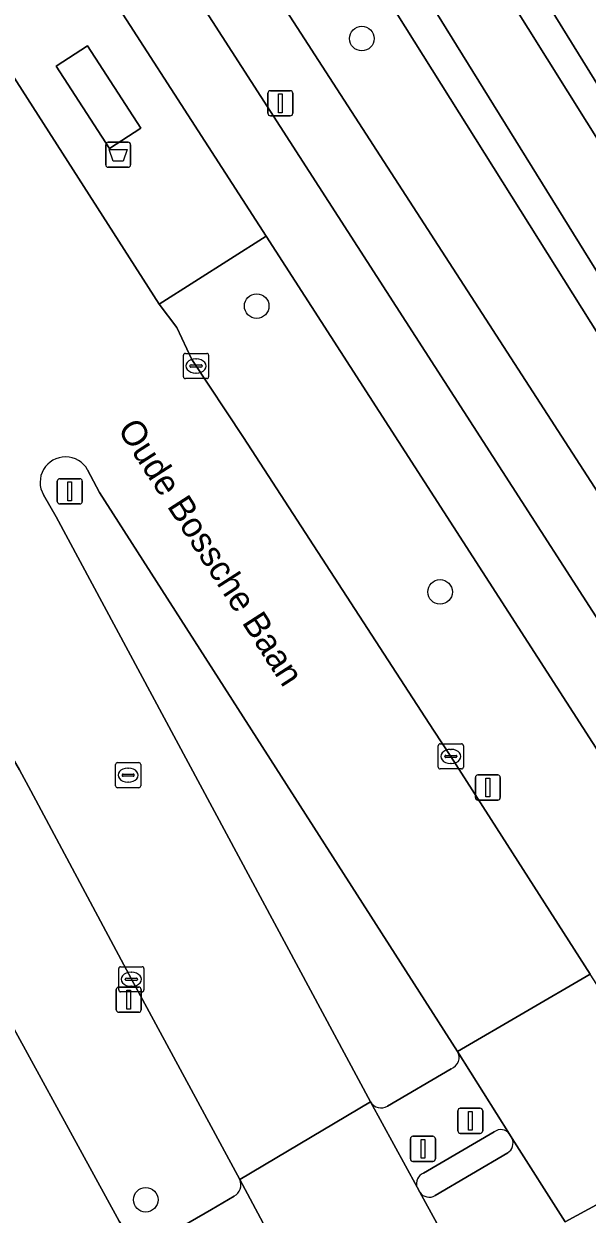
# Model space of a CAD drawing. Extents: x 159352 to 160617, y 385888 to 387323.
# Drawn here: x 159999.72 to 160022.13, y 386123.6 to 386170.95 of the extents above; entities that cross this region are included whole.
import ezdxf

# ---------------------------------------------------------------- set-up
doc = ezdxf.new("R2010")
doc.units = 0
for name, color, linetype in [('IMGEO_Afvalbak', 7, 'Continuous'), ('IMGEO_Berm_groen', 7, 'Continuous'), ('IMGEO_Boom', 7, 'Continuous'), ('IMGEO_Fietspad_gesloten', 7, 'Continuous'), ('IMGEO_Fietspad_open', 7, 'Continuous'), ('IMGEO_Groenvoorziening', 7, 'Continuous'), ('IMGEO_Kolk', 7, 'Continuous'), ('IMGEO_Lichtmast', 7, 'Continuous'), ('IMGEO_Oever', 7, 'Continuous'), ('IMGEO_Openbare_ruimte_label', 7, 'Continuous'), ('IMGEO_Rijbaan_lokaal_gesloten', 7, 'Continuous'), ('IMGEO_Rijbaan_regionaal_gesloten', 7, 'Continuous'), ('IMGEO_Rioolput', 7, 'Continuous'), ('IMGEO_Verkeerseiland_open', 7, 'Continuous'), ('IMGEO_Verkeersregelinstallatiepaal', 7, 'Continuous'), ('IMGEO_Voetpad_gesloten', 7, 'Continuous'), ('IMGEO_Voetpad_open', 7, 'Continuous'), ('IMGEO_Waterloop', 7, 'Continuous')]:
    doc.layers.add(name, color=color, linetype=linetype)

msp = doc.modelspace()

# ---------------------------------------------------------------- linework, layer by layer
at = {"layer": 'IMGEO_Afvalbak'}
for p, q in [((160002.982, 386165.339), (160002.982, 386166.139)), ((160002.982, 386166.139), (160002.982, 386165.339)), ((160003.082, 386166.239), (160003.872, 386166.239)), ((160003.872, 386166.239), (160003.082, 386166.239)), ((160003.972, 386166.139), (160003.972, 386165.339)), ((160003.972, 386165.339), (160003.972, 386166.139)), ((160003.872, 386165.239), (160003.082, 386165.239)), ((160003.082, 386165.239), (160003.872, 386165.239))]:
    msp.add_line(p, q, dxfattribs=at)
msp.add_lwpolyline([(160003.125, 386165.953), (160003.829, 386165.953), (160003.68, 386165.483), (160003.274, 386165.483), (160003.125, 386165.953)], dxfattribs=at)
for centre, start, end in [((160003.082, 386166.139), 90, 180), ((160003.082, 386166.139), 90, 180), ((160003.872, 386166.139), 0, 90), ((160003.872, 386166.139), 360, 90), ((160003.082, 386165.339), 180, 270), ((160003.082, 386165.339), 180, 270), ((160003.872, 386165.339), 270, 0), ((160003.872, 386165.339), 270, 0)]:
    msp.add_arc(centre, 0.1, start, end, dxfattribs=at)
at = {"layer": 'IMGEO_Berm_groen'}
for points in [[(160030.731, 386145.597), (160011.377, 386176.438), (160013.126, 386177.633), (160015.799, 386179.457), (160015.102, 386180.635), (160012.328, 386178.751), (160007.564, 386175.508), (160031.646, 386138.245), (160032.447, 386140.58), (160034.771, 386139.832), (160034.115, 386137.729), (160037.641, 386139.134), (160040.226, 386140.145), (160041.122, 386140.57), (160048.559, 386145.215), (160071.332, 386159.321), (160094.551, 386173.741), (160134.089, 386198.292)], [(160009.366, 386162.498), (160005.112, 386159.79), (160005.811, 386158.866), (160006.407, 386157.594), (160008.462, 386154.489), (160016.021, 386142.855), (160016.708, 386141.806), (160022.253, 386133.14)], [(160022.91, 386133.038), (160026.835, 386135.382), (160009.366, 386162.498)], [(159993.895, 386151.619), (159989.396, 386149.231), (159992.339, 386143.735), (160003.519, 386123.316), (160004.296, 386122.107), (160007.186, 386123.777), (160008.084, 386124.32)], [(160008.316, 386124.971), (160004.004, 386132.942), (160000, 386140.437), (159999.552, 386141.276), (159997.583, 386144.671), (159993.895, 386151.619)]]:
    msp.add_lwpolyline(points, dxfattribs=at)
msp.add_arc((160007.871, 386124.763), 0.491, 295.658, 25.1124, dxfattribs=at)
at = {"layer": 'IMGEO_Boom'}
for centre in [(160013.168, 386170.358), (160008.986, 386159.72), (160016.281, 386148.348), (160004.575, 386124.17)]:
    msp.add_circle(centre, 0.489, dxfattribs=at)
at = {"layer": 'IMGEO_Fietspad_gesloten'}
for points in [[(159996.337, 386187.943), (159981.17, 386212.254), (159979.099, 386215.818), (159976.641, 386214.468), (159981.966, 386205.582), (159991.911, 386189.593), (160000.845, 386175.724), (160009.366, 386162.498), (160026.835, 386135.382), (160029.004, 386131.938), (160025.522, 386129.928), (160025.111, 386129.66)], [(160028.878, 386137.436), (159996.337, 386187.943)], [(160012.114, 386117.86), (160010.177, 386121.506), (160010.274, 386121.247), (160010.268, 386121.113), (160010.214, 386120.97), (160010.075, 386120.817), (160008.248, 386119.774), (160006.199, 386118.645), (160004.296, 386122.107), (160003.519, 386123.316), (159992.339, 386143.735), (159989.396, 386149.231), (159986.208, 386155.184), (159983.413, 386160.403), (159981.777, 386163.457), (159981.687, 386163.626), (159977.888, 386170.721)]]:
    msp.add_lwpolyline(points, dxfattribs=at)
at = {"layer": 'IMGEO_Fietspad_open'}
for points in [[(160021.249, 386123.295), (160019.151, 386126.606)], [(160018.968, 386126.033), (160016.082, 386124.34)], [(160015.471, 386124.468), (160017.357, 386121.038)]]:
    msp.add_lwpolyline(points, dxfattribs=at)
for centre, radius, start, end in [((160018.71, 386126.431), 0.474, 302.9412, 21.6348), ((160015.845, 386124.729), 0.456, 214.9439, 301.3922)]:
    msp.add_arc(centre, radius, start, end, dxfattribs=at)
at = {"layer": 'IMGEO_Groenvoorziening'}
msp.add_lwpolyline([(160024.156, 386184.11), (160023.001, 386186), (160015.102, 386180.635), (160015.799, 386179.457), (160024.108, 386165.999), (160024.696, 386166.362), (160025.221, 386165.511), (160024.634, 386165.149), (160035.044, 386148.287), (160054.93, 386160.511), (160058.382, 386162.597), (160057.917, 386163.35), (160058.768, 386163.875), (160059.237, 386163.115), (160064.28, 386166.163), (160086.985, 386179.888)], dxfattribs=at)
at = {"layer": 'IMGEO_Kolk'}
for p, q in [((160006.074, 386156.909), (160006.074, 386157.761)), ((160006.149, 386157.835), (160007.001, 386157.835)), ((160006.562, 386157.615), (160006.587, 386157.615)), ((160007.075, 386157.761), (160007.075, 386156.909)), ((160006.333, 386157.329), (160006.333, 386157.341)), ((160006.771, 386157.292), (160006.373, 386157.292)), ((160006.376, 386157.378), (160006.774, 386157.378)), ((160006.585, 386157.055), (160006.56, 386157.055)), ((160006.817, 386157.341), (160006.817, 386157.329)), ((160007.001, 386156.835), (160006.149, 386156.835)), ((160016.208, 386141.38), (160016.208, 386142.232)), ((160016.283, 386142.306), (160017.135, 386142.306)), ((160016.51, 386141.849), (160016.908, 386141.849)), ((160016.696, 386142.086), (160016.721, 386142.086)), ((160017.209, 386142.232), (160017.209, 386141.38)), ((160016.467, 386141.8), (160016.467, 386141.812)), ((160016.905, 386141.763), (160016.507, 386141.763)), ((160016.719, 386141.526), (160016.694, 386141.526)), ((160016.951, 386141.812), (160016.951, 386141.8)), ((160017.135, 386141.306), (160016.283, 386141.306)), ((160003.501, 386132.515), (160003.501, 386133.367)), ((160003.576, 386133.441), (160004.428, 386133.441)), ((160004.502, 386133.367), (160004.502, 386132.515)), ((160003.76, 386132.935), (160003.76, 386132.947)), ((160004.198, 386132.898), (160003.8, 386132.898)), ((160003.803, 386132.984), (160004.201, 386132.984)), ((160003.989, 386133.221), (160004.014, 386133.221)), ((160004.244, 386132.947), (160004.244, 386132.935)), ((160004.428, 386132.441), (160003.576, 386132.441)), ((160004.012, 386132.661), (160003.987, 386132.661))]:
    msp.add_line(p, q, dxfattribs=at)
for points in [[(160006.074, 386156.909), (160006.074, 386157.761)], [(160006.149, 386157.835), (160007.001, 386157.835)], [(160007.075, 386157.761), (160007.075, 386156.909)], [(160007.001, 386156.835), (160006.149, 386156.835)], [(160016.208, 386141.38), (160016.208, 386142.232)], [(160016.283, 386142.306), (160017.135, 386142.306)], [(160017.209, 386142.232), (160017.209, 386141.38)], [(160017.135, 386141.306), (160016.283, 386141.306)], [(160003.501, 386132.515), (160003.501, 386133.367)], [(160003.576, 386133.441), (160004.428, 386133.441)], [(160004.502, 386133.367), (160004.502, 386132.515)], [(160004.428, 386132.441), (160003.576, 386132.441)]]:
    msp.add_lwpolyline(points, dxfattribs=at)
for centre, radius, start, end in [((160006.151, 386157.759), 0.0765, 91.552, 178.448), ((160006.151, 386157.759), 0.0765, 91.552, 178.448), ((160006.999, 386157.759), 0.0765, 1.552, 88.448), ((160006.999, 386157.759), 0.0765, 1.552, 88.448), ((160006.373, 386157.338), 0.0403, 85.8775, 175.7526), ((160006.37, 386157.328), 0.0366, 178.938, 274.7102), ((160006.774, 386157.335), 0.043, 264.8664, 352.4533), ((160006.778, 386157.34), 0.0386, 1.7309, 96.639), ((160006.151, 386156.911), 0.0765, 181.552, 268.448), ((160006.151, 386156.911), 0.0765, 181.552, 268.448), ((160006.999, 386156.911), 0.0765, 271.552, 358.448), ((160006.999, 386156.911), 0.0765, 271.552, 358.448), ((160016.285, 386142.23), 0.0765, 91.552, 178.448), ((160016.285, 386142.23), 0.0765, 91.552, 178.448), ((160016.507, 386141.809), 0.0403, 85.8775, 175.7526), ((160016.912, 386141.811), 0.0386, 1.7309, 96.639), ((160017.133, 386142.23), 0.0765, 1.552, 88.448), ((160017.133, 386142.23), 0.0765, 1.552, 88.448), ((160016.285, 386141.382), 0.0765, 181.552, 268.448), ((160016.285, 386141.382), 0.0765, 181.552, 268.448), ((160016.504, 386141.799), 0.0366, 178.938, 274.7102), ((160016.908, 386141.806), 0.043, 264.8664, 352.4533), ((160017.133, 386141.382), 0.0765, 271.552, 358.448), ((160017.133, 386141.382), 0.0765, 271.552, 358.448), ((160003.578, 386133.365), 0.0765, 91.552, 178.448), ((160003.578, 386133.365), 0.0765, 91.552, 178.448), ((160004.426, 386133.365), 0.0765, 1.552, 88.448), ((160004.426, 386133.365), 0.0765, 1.552, 88.448), ((160003.8, 386132.944), 0.0403, 85.8775, 175.7526), ((160003.797, 386132.934), 0.0366, 178.938, 274.7102), ((160004.201, 386132.941), 0.043, 264.8664, 352.4533), ((160004.205, 386132.946), 0.0386, 1.7309, 96.639), ((160003.578, 386132.517), 0.0765, 181.552, 268.448), ((160003.578, 386132.517), 0.0765, 181.552, 268.448), ((160004.426, 386132.517), 0.0765, 271.552, 358.448), ((160004.426, 386132.517), 0.0765, 271.552, 358.448)]:
    msp.add_arc(centre, radius, start, end, dxfattribs=at)
for centre, major_axis, ratio, start_param, end_param in [((160006.561, 386157.335), (-0.387, 0.002), 0.722429, 4.712389, 7.853982), ((160006.586, 386157.335), (-0.39, 0.002), 0.717154, 1.570796, 4.712389), ((160016.695, 386141.806), (-0.387, 0.002), 0.722429, 4.712389, 7.853982), ((160016.72, 386141.806), (-0.39, 0.002), 0.717154, 1.570796, 4.712389), ((160003.988, 386132.941), (-0.387, 0.002), 0.722429, 4.712389, 7.853982), ((160004.013, 386132.941), (-0.39, 0.002), 0.717154, 1.570796, 4.712389)]:
    msp.add_ellipse(centre, major_axis=major_axis, ratio=ratio, start_param=start_param, end_param=end_param, dxfattribs=at)
at = {"layer": 'IMGEO_Lichtmast'}
for p, q in [((160009.43, 386167.387), (160009.43, 386168.187)), ((160009.43, 386168.187), (160009.43, 386167.387)), ((160009.53, 386168.287), (160010.32, 386168.287)), ((160010.32, 386168.287), (160009.53, 386168.287)), ((160010.42, 386168.187), (160010.42, 386167.387)), ((160010.42, 386167.387), (160010.42, 386168.187)), ((160010.32, 386167.287), (160009.53, 386167.287)), ((160009.53, 386167.287), (160010.32, 386167.287)), ((160001.057, 386151.949), (160001.057, 386152.749)), ((160001.057, 386152.749), (160001.057, 386151.949)), ((160001.157, 386152.849), (160001.947, 386152.849)), ((160001.947, 386152.849), (160001.157, 386152.849)), ((160002.047, 386152.749), (160002.047, 386151.949)), ((160002.047, 386151.949), (160002.047, 386152.749)), ((160001.947, 386151.849), (160001.157, 386151.849)), ((160001.157, 386151.849), (160001.947, 386151.849)), ((160017.686, 386140.167), (160017.686, 386140.967)), ((160017.686, 386140.967), (160017.686, 386140.167)), ((160017.786, 386141.067), (160018.576, 386141.067)), ((160018.576, 386141.067), (160017.786, 386141.067)), ((160018.676, 386140.967), (160018.676, 386140.167)), ((160018.676, 386140.167), (160018.676, 386140.967)), ((160018.576, 386140.067), (160017.786, 386140.067)), ((160017.786, 386140.067), (160018.576, 386140.067)), ((160003.403, 386131.731), (160003.403, 386132.531)), ((160003.403, 386132.531), (160003.403, 386131.731)), ((160003.503, 386132.631), (160004.293, 386132.631)), ((160004.293, 386132.631), (160003.503, 386132.631)), ((160004.393, 386132.531), (160004.393, 386131.731)), ((160004.393, 386131.731), (160004.393, 386132.531)), ((160004.293, 386131.631), (160003.503, 386131.631)), ((160003.503, 386131.631), (160004.293, 386131.631))]:
    msp.add_line(p, q, dxfattribs=at)
for points in [[(160009.85, 386168.162), (160010, 386168.162), (160010, 386167.412), (160009.85, 386167.412), (160009.85, 386168.162)], [(160001.477, 386152.724), (160001.627, 386152.724), (160001.627, 386151.974), (160001.477, 386151.974), (160001.477, 386152.724)], [(160018.106, 386140.942), (160018.256, 386140.942), (160018.256, 386140.192), (160018.106, 386140.192), (160018.106, 386140.942)], [(160003.823, 386132.506), (160003.973, 386132.506), (160003.973, 386131.756), (160003.823, 386131.756), (160003.823, 386132.506)]]:
    msp.add_lwpolyline(points, dxfattribs=at)
for centre, start, end in [((160009.53, 386168.187), 90, 180), ((160009.53, 386168.187), 90, 180), ((160010.32, 386168.187), 0, 90), ((160010.32, 386168.187), 360, 90), ((160009.53, 386167.387), 180, 270), ((160009.53, 386167.387), 180, 270), ((160010.32, 386167.387), 270, 0), ((160010.32, 386167.387), 270, 0), ((160001.157, 386152.749), 90, 180), ((160001.157, 386152.749), 90, 180), ((160001.947, 386152.749), 0, 90), ((160001.947, 386152.749), 360, 90), ((160001.157, 386151.949), 180, 270), ((160001.157, 386151.949), 180, 270), ((160001.947, 386151.949), 270, 0), ((160001.947, 386151.949), 270, 0), ((160017.786, 386140.967), 90, 180), ((160017.786, 386140.967), 90, 180), ((160018.576, 386140.967), 0, 90), ((160018.576, 386140.967), 360, 90), ((160017.786, 386140.167), 180, 270), ((160017.786, 386140.167), 180, 270), ((160018.576, 386140.167), 270, 0), ((160018.576, 386140.167), 270, 0), ((160003.503, 386132.531), 90, 180), ((160003.503, 386132.531), 90, 180), ((160004.293, 386132.531), 0, 90), ((160004.293, 386132.531), 360, 90), ((160003.503, 386131.731), 180, 270), ((160003.503, 386131.731), 180, 270), ((160004.293, 386131.731), 270, 0), ((160004.293, 386131.731), 270, 0)]:
    msp.add_arc(centre, 0.1, start, end, dxfattribs=at)
at = {"layer": 'IMGEO_Oever'}
for points in [[(160037.16, 386143.726), (160130.035, 386201.916), (160128.759, 386203.695), (160127.705, 386205.165), (160117.366, 386198.798), (160086.985, 386179.888), (160064.28, 386166.163), (160059.237, 386163.115), (160059.608, 386162.514), (160058.758, 386161.989), (160058.382, 386162.597), (160054.93, 386160.511), (160035.044, 386148.287), (160024.634, 386165.149), (160023.86, 386164.671), (160023.335, 386165.521), (160024.108, 386165.999), (160015.799, 386179.457)], [(160015.799, 386179.457), (160013.126, 386177.633), (160011.377, 386176.438), (160030.731, 386145.597)]]:
    msp.add_lwpolyline(points, dxfattribs=at)
msp.add_lwpolyline([(160013.579, 386175.523), (160015.877, 386177.013), (160024.451, 386163.311), (160034.196, 386146.63), (160063.983, 386164.502), (160126.877, 386202.8), (160127.494, 386201.768), (160099.1, 386183.96), (160036.164, 386145.3), (160034.973, 386144.428), (160033.547, 386144.853), (160031.951, 386145.874)], close=True, dxfattribs=at)
at = {"layer": 'IMGEO_Rijbaan_lokaal_gesloten'}
for points in [[(159964.509, 386206.363), (159965.016, 386205.401), (159982.849, 386172.297), (159983.101, 386171.828), (159986.342, 386165.831), (159986.822, 386164.942), (159993.895, 386151.619), (159997.583, 386144.671), (159999.552, 386141.276), (160000, 386140.437), (160004.004, 386132.942), (160008.316, 386124.971), (160013.507, 386128.069), (160001.008, 386151.33), (160000.507, 386152.21)], [(160002.26, 386153.207), (160002.739, 386152.299), (160016.969, 386130.072), (160022.253, 386133.14), (160016.708, 386141.806), (160016.021, 386142.855), (160008.462, 386154.489), (160006.407, 386157.594), (160005.811, 386158.866), (160005.112, 386159.79), (159996.653, 386172.997)]]:
    msp.add_lwpolyline(points, dxfattribs=at)
for points in [[(160021.249, 386123.295), (160026.681, 386126.241), (160024.452, 386129.722), (160024.335, 386129.904), (160022.253, 386133.14), (160016.969, 386130.072), (160019.04, 386126.781), (160019.151, 386126.606)], [(160012.114, 386117.86), (160017.357, 386121.038), (160015.471, 386124.468), (160015.362, 386124.668), (160013.507, 386128.069), (160008.316, 386124.971), (160010.177, 386121.506)]]:
    msp.add_lwpolyline(points, close=True, dxfattribs=at)
msp.add_arc((160001.381, 386152.712), 1.008, 29.3754, 209.8818, dxfattribs=at)
at = {"layer": 'IMGEO_Rijbaan_regionaal_gesloten'}
msp.add_lwpolyline([(160026.681, 386126.241), (160021.249, 386123.295)], dxfattribs=at)
at = {"layer": 'IMGEO_Rioolput'}
for p, q in [((160003.373, 386140.634), (160003.373, 386141.486)), ((160003.448, 386141.56), (160004.3, 386141.56)), ((160004.374, 386141.486), (160004.374, 386140.634)), ((160003.632, 386141.054), (160003.632, 386141.066)), ((160004.07, 386141.017), (160003.672, 386141.017)), ((160003.675, 386141.103), (160004.073, 386141.103)), ((160003.861, 386141.34), (160003.886, 386141.34)), ((160004.116, 386141.066), (160004.116, 386141.054)), ((160004.3, 386140.56), (160003.448, 386140.56)), ((160003.884, 386140.78), (160003.859, 386140.78))]:
    msp.add_line(p, q, dxfattribs=at)
for points in [[(160003.373, 386140.634), (160003.373, 386141.486)], [(160003.448, 386141.56), (160004.3, 386141.56)], [(160004.374, 386141.486), (160004.374, 386140.634)], [(160004.3, 386140.56), (160003.448, 386140.56)]]:
    msp.add_lwpolyline(points, dxfattribs=at)
for centre, radius, start, end in [((160003.45, 386141.484), 0.0765, 91.552, 178.448), ((160003.45, 386141.484), 0.0765, 91.552, 178.448), ((160004.298, 386141.484), 0.0765, 1.552, 88.448), ((160004.298, 386141.484), 0.0765, 1.552, 88.448), ((160003.672, 386141.063), 0.0403, 85.8775, 175.7526), ((160003.669, 386141.053), 0.0366, 178.938, 274.7102), ((160004.073, 386141.06), 0.043, 264.8664, 352.4533), ((160004.077, 386141.065), 0.0386, 1.7309, 96.639), ((160003.45, 386140.636), 0.0765, 181.552, 268.448), ((160003.45, 386140.636), 0.0765, 181.552, 268.448), ((160004.298, 386140.636), 0.0765, 271.552, 358.448), ((160004.298, 386140.636), 0.0765, 271.552, 358.448)]:
    msp.add_arc(centre, radius, start, end, dxfattribs=at)
for centre, major_axis, ratio, start_param, end_param in [((160003.86, 386141.06), (-0.387, 0.002), 0.722429, 4.712389, 7.853982), ((160003.885, 386141.06), (-0.39, 0.002), 0.717154, 1.570796, 4.712389)]:
    msp.add_ellipse(centre, major_axis=major_axis, ratio=ratio, start_param=start_param, end_param=end_param, dxfattribs=at)
at = {"layer": 'IMGEO_Verkeerseiland_open'}
for points in [[(160016.969, 386130.072), (160002.739, 386152.299), (160002.26, 386153.207)], [(160000.507, 386152.21), (160001.008, 386151.33), (160013.507, 386128.069)], [(160014.191, 386127.89), (160016.72, 386129.385)], [(160018.434, 386126.868), (160015.625, 386125.226)], [(160019.151, 386126.606), (160019.04, 386126.781)], [(160016.082, 386124.34), (160018.968, 386126.033)], [(160015.362, 386124.668), (160015.471, 386124.468)]]:
    msp.add_lwpolyline(points, dxfattribs=at)
for centre, radius, start, end in [((160001.381, 386152.712), 1.008, 29.3754, 209.8818), ((160016.568, 386129.829), 0.469, 288.9089, 31.2455), ((160013.941, 386128.329), 0.506, 210.9898, 299.6798), ((160018.697, 386126.547), 0.415, 34.2816, 129.3788), ((160018.71, 386126.431), 0.474, 302.9412, 21.6348), ((160015.772, 386124.816), 0.436, 109.7112, 199.8173), ((160015.845, 386124.729), 0.456, 214.9439, 301.3922)]:
    msp.add_arc(centre, radius, start, end, dxfattribs=at)
at = {"layer": 'IMGEO_Verkeersregelinstallatiepaal'}
for p, q in [((160016.985, 386126.913), (160016.985, 386127.713)), ((160016.985, 386127.713), (160016.985, 386126.913)), ((160017.085, 386127.813), (160017.875, 386127.813)), ((160017.875, 386127.813), (160017.085, 386127.813)), ((160017.975, 386127.713), (160017.975, 386126.913)), ((160017.975, 386126.913), (160017.975, 386127.713)), ((160015.202, 386126.696), (160015.992, 386126.696)), ((160015.992, 386126.696), (160015.202, 386126.696)), ((160017.875, 386126.813), (160017.085, 386126.813)), ((160017.085, 386126.813), (160017.875, 386126.813)), ((160015.102, 386125.796), (160015.102, 386126.596)), ((160015.102, 386126.596), (160015.102, 386125.796)), ((160016.092, 386126.596), (160016.092, 386125.796)), ((160016.092, 386125.796), (160016.092, 386126.596)), ((160015.992, 386125.696), (160015.202, 386125.696)), ((160015.202, 386125.696), (160015.992, 386125.696))]:
    msp.add_line(p, q, dxfattribs=at)
for points in [[(160017.405, 386127.688), (160017.555, 386127.688), (160017.555, 386126.938), (160017.405, 386126.938), (160017.405, 386127.688)], [(160015.522, 386126.571), (160015.672, 386126.571), (160015.672, 386125.821), (160015.522, 386125.821), (160015.522, 386126.571)]]:
    msp.add_lwpolyline(points, dxfattribs=at)
for centre, start, end in [((160017.085, 386127.713), 90, 180), ((160017.085, 386127.713), 90, 180), ((160017.875, 386127.713), 0, 90), ((160017.875, 386127.713), 360, 90), ((160015.202, 386126.596), 90, 180), ((160015.202, 386126.596), 90, 180), ((160015.992, 386126.596), 0, 90), ((160015.992, 386126.596), 360, 90), ((160017.085, 386126.913), 180, 270), ((160017.085, 386126.913), 180, 270), ((160017.875, 386126.913), 270, 0), ((160017.875, 386126.913), 270, 0), ((160015.202, 386125.796), 180, 270), ((160015.202, 386125.796), 180, 270), ((160015.992, 386125.796), 270, 0), ((160015.992, 386125.796), 270, 0)]:
    msp.add_arc(centre, 0.1, start, end, dxfattribs=at)
at = {"layer": 'IMGEO_Voetpad_gesloten'}
msp.add_lwpolyline([(160002.261, 386170.077), (160001.009, 386169.267), (160003.131, 386165.984), (160004.384, 386166.794)], close=True, dxfattribs=at)
at = {"layer": 'IMGEO_Voetpad_open'}
for points in [[(159974.164, 386224.308), (159979.099, 386215.818), (159981.17, 386212.254), (159996.337, 386187.943), (160028.878, 386137.436)], [(160033.871, 386134.77), (160031.646, 386138.245), (160007.564, 386175.508)], [(160019.04, 386126.781), (160016.969, 386130.072)], [(160016.72, 386129.385), (160014.191, 386127.89)], [(160013.507, 386128.069), (160015.362, 386124.668)], [(160015.625, 386125.226), (160018.434, 386126.868)], [(160010.177, 386121.506), (160008.316, 386124.971)], [(160008.084, 386124.32), (160007.186, 386123.777), (160004.296, 386122.107), (160006.199, 386118.645), (160008.248, 386119.774)]]:
    msp.add_lwpolyline(points, dxfattribs=at)
for points in [[(160000.745, 386175.66), (159996.653, 386172.997), (160005.112, 386159.79), (160009.366, 386162.498), (160000.845, 386175.724)], [(160003.131, 386165.984), (160001.009, 386169.267), (160002.261, 386170.077), (160004.384, 386166.794)]]:
    msp.add_lwpolyline(points, close=True, dxfattribs=at)
for centre, radius, start, end in [((160016.568, 386129.829), 0.469, 288.9089, 31.2455), ((160013.941, 386128.329), 0.506, 210.9898, 299.6798), ((160018.697, 386126.547), 0.415, 34.2816, 129.3788), ((160007.871, 386124.763), 0.491, 295.658, 25.1124), ((160015.772, 386124.816), 0.436, 109.7112, 199.8173)]:
    msp.add_arc(centre, radius, start, end, dxfattribs=at)
at = {"layer": 'IMGEO_Waterloop'}
msp.add_lwpolyline([(160013.579, 386175.523), (160031.951, 386145.874), (160033.547, 386144.853), (160034.973, 386144.428), (160036.164, 386145.3), (160099.1, 386183.96), (160127.494, 386201.768), (160126.877, 386202.8), (160063.983, 386164.502), (160034.196, 386146.63), (160024.451, 386163.311), (160015.877, 386177.013)], close=True, dxfattribs=at)

# ---------------------------------------------------------------- texts
at = {"layer": 'IMGEO_Openbare_ruimte_label'}
msp.add_text('Oude Bossche Baan', height=1, rotation=302.7524, dxfattribs=at).set_placement((160003.429, 386154.824))

doc.saveas('drawing.dxf')
